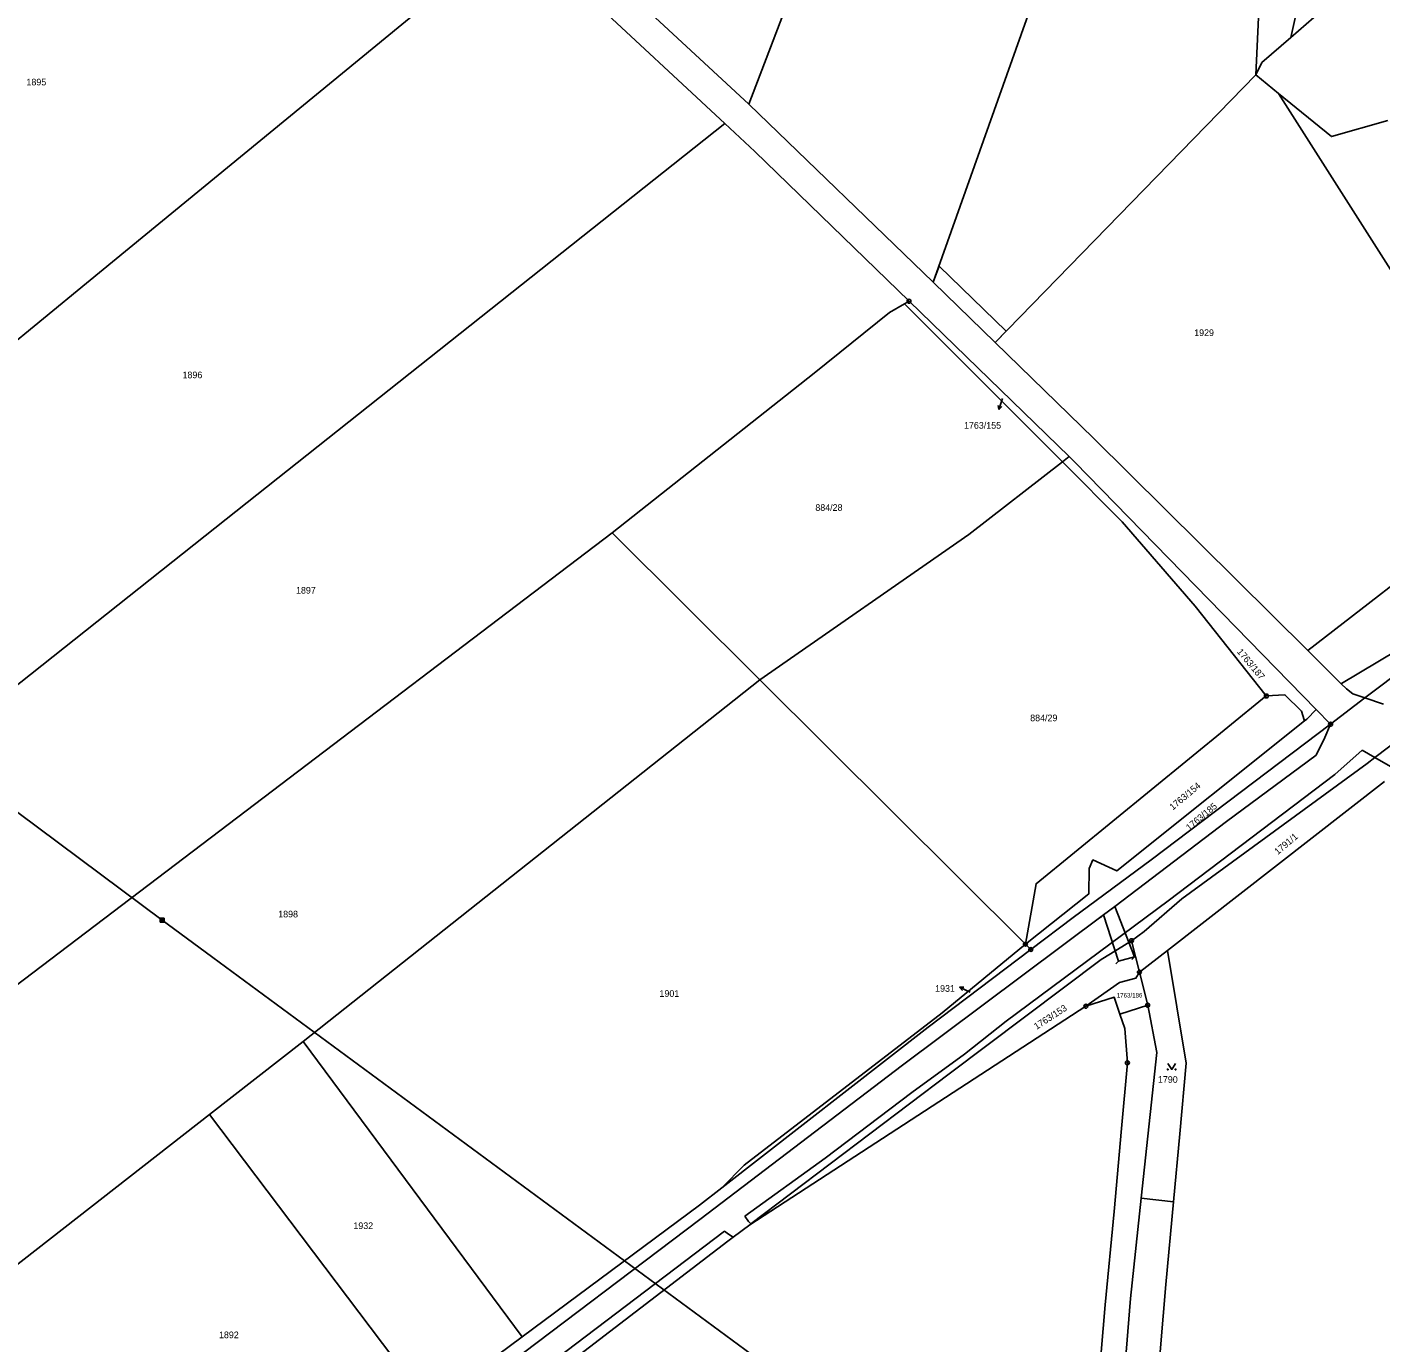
# Model space of a CAD drawing. Extents: x -504988 to -494607, y -1123820 to -1114018.
# Drawn here: x -501232.9 to -500886.6, y -1120584.6 to -1120247.9 of the extents above; entities that cross this region are included whole.
import ezdxf

# ---------------------------------------------------------------- set-up
doc = ezdxf.new("R2010")
doc.units = 0
for name, color, linetype in [('Hranice parcel', 7, 'Continuous'), ('Parcelní čísla', 7, 'Continuous'), ('Pop  PČ popisy', 7, 'Continuous'), ('Poz předměty', 7, 'Continuous'), ('Vnitřní kresba', 7, 'Continuous'), ('Věcná břemena k části', 7, 'Continuous'), ('Značky bodu BP', 7, 'Continuous'), ('Značky kultur', 7, 'Continuous')]:
    doc.layers.add(name, color=color, linetype=linetype)

msp = doc.modelspace()

# ---------------------------------------------------------------- linework, layer by layer
at = {"layer": 'Hranice parcel'}
for p, q in [((-501102.01, -1120217.86), (-501048.28, -1120267.62)), ((-501054.44, -1120272.63), (-501107.66, -1120223.08)), ((-500985.26, -1120328.63), (-500918.61, -1120260.14)), ((-500912.78, -1120264.91), (-500918.61, -1120260.14)), ((-501048.28, -1120267.62), (-501001.09, -1120313.23)), ((-501001.09, -1120313.23), (-500985.26, -1120328.63)), ((-501007.3, -1120318.08), (-501008.44, -1120318.73)), ((-501008.44, -1120318.73), (-500968.08, -1120359.19)), ((-500966.34, -1120357.84), (-501007.3, -1120318.08)), ((-500968.08, -1120359.19), (-500966.34, -1120357.84)), ((-501045.49, -1120414.94), (-501083.21, -1120377.38)), ((-500905.28, -1120407.49), (-500896.73, -1120415.97)), ((-501162.27, -1120507.48), (-501045.49, -1120414.94)), ((-500977.52, -1120482.6), (-501045.49, -1120414.94)), ((-500899.45, -1120426.33), (-500903.14, -1120422.55)), ((-500890.68, -1120419.6), (-500899.45, -1120426.33)), ((-500888.11, -1120434.87), (-500879.32, -1120439.85)), ((-500885.63, -1120440.99), (-500941.21, -1120484.19)), ((-500976.15, -1120483.96), (-500977.52, -1120482.6)), ((-500948.37, -1120489.75), (-500950.39, -1120481.7)), ((-500941.21, -1120484.19), (-500948.37, -1120489.75)), ((-500948.37, -1120489.75), (-500946.25, -1120498.21)), ((-500962.07, -1120498.48), (-501048.06, -1120554.37)), ((-500946.25, -1120498.21), (-500953.35, -1120500.48)), ((-501186.29, -1120526.21), (-501162.27, -1120507.48)), ((-501162.27, -1120507.48), (-501106.28, -1120583.04)), ((-501186.29, -1120526.21), (-501248.19, -1120574.48)), ((-501130, -1120600.61), (-501186.29, -1120526.21)), ((-500939.6, -1120548.48), (-500947.89, -1120547.6)), ((-501130, -1120600.61), (-501106.28, -1120583.04))]:
    msp.add_line(p, q, dxfattribs=at)
for points in [[(-501001.09, -1120313.23), (-500950.14, -1120169.55), (-500899.19, -1120025.86), (-500848.23, -1119882.17), (-500797.28, -1119738.49), (-500789.39, -1119632.28), (-500781.5, -1119526.07)], [(-501048.28, -1120267.62), (-500982.68, -1120095.98), (-500917.08, -1119924.33), (-500851.48, -1119752.69), (-500837.74, -1119652.46), (-500824, -1119552.23)], [(-500918.61, -1120260.14), (-500914.38, -1120170.3), (-500887.03, -1120154.28)], [(-500887.03, -1120154.28), (-500889.73, -1120160.81), (-500909.6, -1120250.57)], [(-501327.8, -1120403.85), (-501217.73, -1120313.47), (-501107.66, -1120223.08)], [(-500909.6, -1120250.57), (-500901.76, -1120243.78), (-500893.87, -1120242.78), (-500887.51, -1120243.31)], [(-500918.61, -1120260.14), (-500917.05, -1120257.01), (-500909.6, -1120250.57)], [(-500855.82, -1120349.87), (-500861.48, -1120345.65), (-500912.78, -1120264.91)], [(-500912.78, -1120264.91), (-500899.25, -1120275.97), (-500884.84, -1120271.84)], [(-501309.46, -1120475.02), (-501181.95, -1120373.83), (-501054.44, -1120272.63)], [(-501007.3, -1120318.08), (-501046.74, -1120279.79), (-501054.44, -1120272.63)], [(-501083.21, -1120377.38), (-501031.54, -1120336.51), (-501012.3, -1120320.94), (-501008.44, -1120318.73)], [(-500985.26, -1120328.63), (-500960.07, -1120353.16), (-500905.28, -1120407.49)], [(-500905.28, -1120407.49), (-500866.48, -1120377.42), (-500855.82, -1120349.87)], [(-500968.08, -1120359.19), (-500992.04, -1120377.73), (-501045.49, -1120414.94)], [(-500915.9, -1120419.09), (-500934.1, -1120396.15), (-500952.75, -1120374.55), (-500968.08, -1120359.19)], [(-500903.14, -1120422.55), (-500964.85, -1120359.28), (-500966.34, -1120357.84)], [(-501283.99, -1120529.75), (-501183.6, -1120453.57), (-501083.21, -1120377.38)], [(-500835.44, -1120379.18), (-500844.23, -1120385.91), (-500854.08, -1120393.3), (-500869.02, -1120404.51), (-500874.57, -1120408.67), (-500877.03, -1120409.95), (-500879.66, -1120411.31), (-500890.68, -1120419.6)], [(-500896.73, -1120415.97), (-500896.66, -1120415.89), (-500882.5, -1120407.48), (-500856.86, -1120387.46)], [(-500977.52, -1120482.6), (-500974.8, -1120467.14), (-500915.9, -1120419.09)], [(-500906.14, -1120425.49), (-500906.23, -1120425.22), (-500906.91, -1120422.96), (-500911.13, -1120418.78), (-500915.9, -1120419.09)], [(-500896.73, -1120415.97), (-500895.39, -1120417.3), (-500893.76, -1120418.57), (-500890.68, -1120419.6)], [(-500903.14, -1120422.55), (-500905.55, -1120425.02), (-500906.14, -1120425.49)], [(-500977.52, -1120482.6), (-500961.33, -1120469.75), (-500961.18, -1120463.23), (-500960.25, -1120461.03), (-500954.16, -1120463.85), (-500906.14, -1120425.49)], [(-500899.45, -1120426.33), (-500945.36, -1120461.03), (-500965.32, -1120475.74), (-500976.15, -1120483.96)], [(-500879.47, -1120428.28), (-500881.15, -1120429.56), (-500888.11, -1120434.87)], [(-500950.39, -1120481.7), (-500947.16, -1120479.38), (-500937.5, -1120470.96), (-500890.08, -1120436.37), (-500888.11, -1120434.87)], [(-501055.16, -1120544.95), (-501049.47, -1120539.17), (-500998.83, -1120500.18), (-500977.52, -1120482.6)], [(-501055.16, -1120544.95), (-501002.39, -1120503.86), (-500976.15, -1120483.96)], [(-500950.39, -1120481.7), (-500955.79, -1120485.07), (-500958.12, -1120486.53), (-500997.07, -1120515.76), (-501047.73, -1120554.12), (-501048.06, -1120554.37)], [(-500941.21, -1120484.19), (-500936.39, -1120513.04), (-500937.99, -1120531.09), (-500939.6, -1120548.48)], [(-500962.07, -1120498.48), (-500953.43, -1120492.41), (-500949.27, -1120491.25), (-500948.37, -1120489.75)], [(-500953.35, -1120500.48), (-500954.82, -1120496.18), (-500962.07, -1120498.48)], [(-500946.25, -1120498.21), (-500943.9, -1120510.27), (-500947.89, -1120547.6)], [(-500953.35, -1120500.48), (-500952.09, -1120504.18), (-500951.44, -1120512.93), (-500952.93, -1120529.76), (-500954.82, -1120550.96), (-500957.14, -1120574.84), (-500959.18, -1120599.12)], [(-501106.28, -1120583.04), (-501060.88, -1120549.41), (-501055.16, -1120544.95)], [(-500947.89, -1120547.6), (-500950.64, -1120573.28), (-500954.32, -1120618.75), (-500955.93, -1120665.39), (-500955.81, -1120697.13), (-500958.29, -1120740.41), (-500961.53, -1120780.04), (-500965, -1120789.98), (-500970.48, -1120796.33), (-500974.88, -1120799.38), (-500986.12, -1120805.48), (-501019.95, -1120826.04), (-501047.16, -1120847.46), (-501062.53, -1120859.4), (-501071.7, -1120870.74), (-501073.06, -1120874.33), (-501072.36, -1120882.36)], [(-500955.35, -1120796.7), (-500951.01, -1120782.68), (-500949.92, -1120738.22), (-500948.81, -1120715.48), (-500949.25, -1120685.97), (-500948.28, -1120664.36), (-500946.58, -1120628.41), (-500941.57, -1120569.67), (-500939.6, -1120548.48)], [(-501187.87, -1120664.49), (-501156.29, -1120636.52), (-501121.86, -1120610.86), (-501053.65, -1120558.6), (-501052.27, -1120557.56), (-501048.06, -1120554.37)]]:
    msp.add_lwpolyline(points, dxfattribs=at)
at = {"layer": 'Pop  PČ popisy'}
for p, q in [((-500983.38, -1120342.98), (-500984.31, -1120345.83)), ((-500984.31, -1120345.83), (-500984.47, -1120344.73)), ((-500984.31, -1120345.83), (-500983.52, -1120345.04)), ((-500994.36, -1120493.6), (-500993.24, -1120493.57)), ((-500991.64, -1120494.87), (-500994.36, -1120493.6)), ((-500994.36, -1120493.6), (-500993.66, -1120494.48))]:
    msp.add_line(p, q, dxfattribs=at)
at = {"layer": 'Poz předměty'}
for p, q in [((-501353.43, -1120361.04), (-501198.35, -1120476.45)), ((-501198.85, -1120475.95), (-501197.85, -1120475.95)), ((-501198.85, -1120476.95), (-501198.85, -1120475.95)), ((-501198.85, -1120476.15), (-501197.85, -1120476.15)), ((-501198.85, -1120476.35), (-501197.85, -1120476.35)), ((-501198.85, -1120476.55), (-501197.85, -1120476.55)), ((-501198.85, -1120476.75), (-501197.85, -1120476.75)), ((-501198.85, -1120476.95), (-501197.85, -1120476.95)), ((-501198.65, -1120476.95), (-501198.65, -1120475.95)), ((-501198.45, -1120476.95), (-501198.45, -1120475.95)), ((-501198.35, -1120476.45), (-501047.72, -1120587.51)), ((-501198.25, -1120476.95), (-501198.25, -1120475.95)), ((-501198.05, -1120476.95), (-501198.05, -1120475.95)), ((-501197.85, -1120476.95), (-501197.85, -1120475.95))]:
    msp.add_line(p, q, dxfattribs=at)
at = {"layer": 'Vnitřní kresba'}
for p, q in [((-500885.93, -1120421.19), (-500890.68, -1120419.6)), ((-500900.95, -1120429.69), (-500903.16, -1120434.25)), ((-500899.45, -1120426.33), (-500900.95, -1120429.69)), ((-500891.4, -1120432.95), (-500898.38, -1120439.22)), ((-500891.4, -1120432.95), (-500888.11, -1120434.87)), ((-500926.11, -1120451.24), (-500903.16, -1120434.25)), ((-500898.38, -1120439.22), (-500940.99, -1120471.47)), ((-500954.67, -1120472.94), (-500926.11, -1120451.24)), ((-500940.99, -1120471.47), (-500982.41, -1120502.27)), ((-500957.59, -1120475.11), (-500954.67, -1120472.94)), ((-500955.38, -1120473.65), (-500954.67, -1120472.94)), ((-500954.67, -1120472.94), (-500949.61, -1120485.82)), ((-501008.94, -1120513.58), (-500957.59, -1120475.11)), ((-500958.3, -1120475.82), (-500957.59, -1120475.11)), ((-500957.59, -1120475.11), (-500953.71, -1120486.91)), ((-500954.42, -1120487.62), (-500953.71, -1120486.91)), ((-500953.71, -1120486.91), (-500949.61, -1120485.82)), ((-500950.32, -1120486.53), (-500949.61, -1120485.82)), ((-500982.41, -1120502.27), (-500993.13, -1120510.77)), ((-500993.13, -1120510.77), (-501006.6, -1120520.58)), ((-501060.8, -1120553.01), (-501008.94, -1120513.58)), ((-501006.6, -1120520.58), (-501028.79, -1120537.32)), ((-501028.79, -1120537.32), (-501049.26, -1120552.15)), ((-501122.32, -1120599.55), (-501060.8, -1120553.01)), ((-501049.26, -1120552.15), (-501048.35, -1120553.52)), ((-501048.35, -1120553.52), (-501047.73, -1120554.12)), ((-501054.51, -1120556.07), (-501113.76, -1120600.89)), ((-501054.51, -1120556.07), (-501053.46, -1120556.76)), ((-501053.46, -1120556.76), (-501052.27, -1120557.56))]:
    msp.add_line(p, q, dxfattribs=at)
at = {"layer": 'Věcná břemena k části'}
msp.add_lwpolyline([(-500999.62, -1120309.09), (-501001.09, -1120313.23), (-500985.26, -1120328.63), (-500982.47, -1120325.77)], close=True, dxfattribs=at)
at = {"layer": 'Značky bodu BP'}
for centre, radius in [((-501007.3, -1120318.08), 0.5), ((-501007.3, -1120318.08), 0.0303), ((-500915.9, -1120419.09), 0.5), ((-500915.9, -1120419.09), 0.0303), ((-500899.45, -1120426.33), 0.5), ((-500899.45, -1120426.33), 0.0303), ((-500950.39, -1120481.7), 0.5), ((-500977.52, -1120482.6), 0.5), ((-500977.52, -1120482.6), 0.0303), ((-500976.15, -1120483.96), 0.5), ((-500976.15, -1120483.96), 0.0303), ((-500950.39, -1120481.7), 0.0303), ((-500948.37, -1120489.75), 0.5), ((-500948.37, -1120489.75), 0.0303), ((-500962.07, -1120498.48), 0.5), ((-500962.07, -1120498.48), 0.0303), ((-500946.25, -1120498.21), 0.5), ((-500946.25, -1120498.21), 0.0303), ((-500951.44, -1120512.93), 0.5), ((-500951.44, -1120512.93), 0.0303)]:
    msp.add_circle(centre, radius, dxfattribs=at)
at = {"layer": 'Značky kultur'}
msp.add_lwpolyline([(-500941.11, -1120513.14), (-500940.11, -1120514.64), (-500939.11, -1120513.14)], dxfattribs=at)
for centre in [(-500941.11, -1120514.64), (-500939.11, -1120514.64)]:
    msp.add_circle(centre, 0.1, dxfattribs=at)

# ---------------------------------------------------------------- texts
at = {"layer": 'Parcelní čísla'}
for s, height, p in [('1895', 1.7, (-501233.07, -1120262.86)), ('1929', 1.7, (-500934.35, -1120326.99)), ('1896', 1.7, (-501193.15, -1120337.79)), ('1763/155', 1.7, (-500993.23, -1120350.7)), ('884/28', 1.7, (-501031.26, -1120371.72)), ('1897', 1.7, (-501164.12, -1120392.9)), ('884/29', 1.7, (-500976.3, -1120425.55)), ('1898', 1.7, (-501168.67, -1120475.75)), ('1901', 1.7, (-501071.14, -1120496.07)), ('1931', 1.7, (-501000.62, -1120494.78)), ('1763/186', 1.139, (-500954.16, -1120496.24)), ('1790', 1.7, (-500943.62, -1120518.06)), ('1932', 1.7, (-501149.44, -1120555.49)), ('1892', 1.7, (-501183.82, -1120583.41))]:
    msp.add_text(s, height=height, dxfattribs=at).set_placement(p)
for s, rotation, p in [('1763/187', 310, (-500923.52, -1120407.83)), ('1763/154', 40, (-500939.81, -1120448.41)), ('1763/185', 40, (-500935.59, -1120453.66)), ('1791/1', 40, (-500912.97, -1120459.8)), ('1763/153', 33, (-500974.67, -1120504.53))]:
    msp.add_text(s, height=1.7, rotation=rotation, dxfattribs=at).set_placement(p)

doc.saveas('drawing.dxf')
